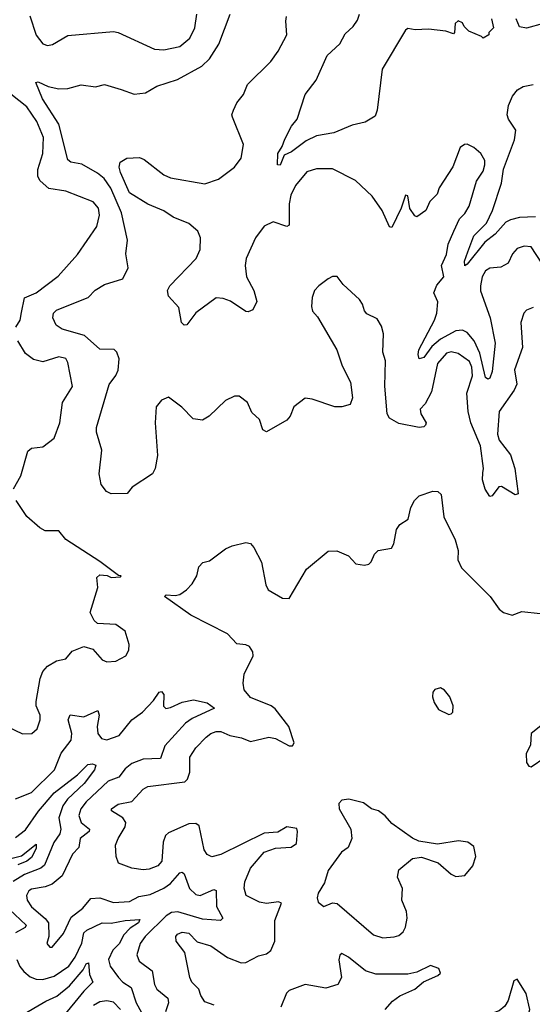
# Model space of a CAD drawing. Extents: x 1603745 to 1745082, y 385868 to 533966.
# Tile 626 of 646: x 1655783 to 1658031, y 510948 to 515261. Entities that reach past the tile are written whole.
import ezdxf

# ---------------------------------------------------------------- set-up
doc = ezdxf.new("R2010")
doc.units = 0

msp = doc.modelspace()

# ---------------------------------------------------------------- linework, layer by layer
at = {"layer": '0CON20XD'}
for points in [[(1655827.7, 515277.7), (1655855, 515194), (1655885, 515155.8), (1655905, 515148.6), (1655926.8, 515153.2), (1655995, 515191.9), (1656195, 515209.5), (1656215, 515205.6), (1656375, 515132.5), (1656415, 515129.2), (1656485, 515143.6), (1656529.1, 515180.9), (1656550.9, 515225), (1656559.2, 515285)], [(1658035, 514000), (1658005, 513989.2), (1657992.9, 513975), (1657980.6, 513935), (1657988.2, 513825), (1657952.8, 513727.2), (1657962.8, 513665), (1657951, 513639), (1657885.4, 513545), (1657878.2, 513445), (1657885, 513419.4), (1657935.3, 513355.3), (1657953.9, 513295), (1657968, 513185), (1657955, 513179.2), (1657895, 513216.9), (1657884.2, 513215), (1657855, 513175.8), (1657845, 513172.5), (1657824.3, 513204.3), (1657813, 513245), (1657814.4, 513275.6), (1657817, 513295), (1657803.3, 513395), (1657761.6, 513495), (1657749.4, 513545), (1657743.7, 513625), (1657769.1, 513700.9), (1657765, 513738.9), (1657755, 513764.1), (1657705, 513798.7), (1657675, 513805.9), (1657655, 513800.9), (1657614.5, 513755), (1657588.2, 513631.8), (1657560.8, 513579.2), (1657539.2, 513555), (1657541.5, 513535), (1657565, 513495.8), (1657562.9, 513485), (1657555, 513477.7), (1657534.6, 513474.6), (1657445, 513492.9), (1657405, 513515.5), (1657394.1, 513535), (1657384.1, 513655.9), (1657386.4, 513766.4), (1657376, 513805), (1657377.9, 513885), (1657369.2, 513919.2), (1657350.3, 513950.3), (1657305, 513972.5), (1657295.5, 513985.5), (1657286.9, 514015), (1657273.1, 514035), (1657201.7, 514101.7), (1657175, 514136.7), (1657155, 514136.2), (1657135, 514126.2), (1657094.4, 514095.6), (1657076, 514075), (1657065.6, 514044.4), (1657062.2, 514005), (1657067.1, 513985), (1657089.4, 513959.4), (1657174.3, 513815), (1657197.5, 513745), (1657233.2, 513673.2), (1657242.9, 513605), (1657232.5, 513575), (1657195, 513565.8), (1657164.3, 513565.7), (1657065, 513598.9), (1657035, 513602.7), (1656984.7, 513565.3), (1656968.7, 513525), (1656955, 513507.7), (1656865, 513456.2), (1656848.8, 513465), (1656835, 513510), (1656801.2, 513541.2), (1656782.5, 513585), (1656745, 513612.5), (1656725, 513612.5), (1656685, 513593.3), (1656613.8, 513525), (1656585, 513507.5), (1656543.4, 513513.4), (1656493.7, 513563.7), (1656435, 513608.1), (1656405, 513594.3), (1656381.1, 513565), (1656377.3, 513495), (1656387.4, 513352.6), (1656377.5, 513295), (1656365, 513271.2), (1656277.1, 513212.9), (1656255, 513186.2), (1656185, 513184), (1656163.8, 513195), (1656140, 513225), (1656132.3, 513272.3), (1656142.9, 513375), (1656119.6, 513455), (1656119.5, 513475), (1656175, 513663.8), (1656205, 513702.5), (1656215, 513726.7), (1656219.4, 513775), (1656208.6, 513805), (1656196.9, 513816.9), (1656135, 513818.2), (1656067.2, 513877.2), (1655968.8, 513905), (1655942.5, 513922.5), (1655929.2, 513955), (1655931.4, 513975), (1655945, 513988.2), (1656012.7, 514017.3), (1656082.9, 514045), (1656114.1, 514075.9), (1656155, 514101.1), (1656235, 514126.2), (1656259.2, 514175), (1656248.5, 514235), (1656256.5, 514295), (1656230.2, 514415), (1656183.5, 514523.5), (1656153, 514565), (1656125, 514589.4), (1656055, 514628.8), (1656006.9, 514636.9), (1655995, 514648.1), (1655955, 514803.6), (1655883.5, 514915), (1655853.6, 514986.4), (1655865, 514988.8), (1655908.8, 514968.8), (1655955, 514958.5), (1655995, 514960), (1656053.4, 514976.6), (1656115, 514967.8), (1656155, 514976.7), (1656227.5, 514955), (1656285, 514935.7), (1656335, 514940.8), (1656385, 514970), (1656475, 514998.9), (1656581.7, 515058.3), (1656615, 515090), (1656656.6, 515153.4), (1656705.5, 515285)], [(1657686.9, 514335), (1657711.2, 514388.8), (1657735, 514412), (1657754, 514445), (1657786.7, 514553.3), (1657815, 514597.5), (1657822.9, 514625), (1657821.9, 514645), (1657805.5, 514675), (1657775, 514701.9), (1657745, 514715.6), (1657733.3, 514715), (1657715, 514700.8), (1657682.7, 514617.3), (1657622, 514525), (1657613.6, 514496.4), (1657581.2, 514465), (1657563.9, 514426.1), (1657525, 514397.5), (1657515, 514402.5), (1657494.3, 514434.3), (1657485, 514490), (1657475, 514492.5), (1657455.7, 514435), (1657415, 514351.2), (1657405, 514353.3), (1657373.1, 514425), (1657328.7, 514488.7), (1657255, 514556.5), (1657155, 514607.5), (1657085, 514607.8), (1657042.5, 514595), (1656993.1, 514535), (1656972.1, 514492.1), (1656965.4, 514455), (1656965, 514361.2), (1656954.2, 514355.8), (1656895, 514375.5), (1656855, 514356.5), (1656817.3, 514305), (1656775.5, 514215), (1656772.1, 514185), (1656777.8, 514135), (1656810, 514075), (1656823.6, 514026.4), (1656805, 513990), (1656785, 513981.2), (1656775, 513983.3), (1656708.2, 514028.2), (1656675, 514040.5), (1656645, 514042.5), (1656555, 513976.9), (1656515.8, 513925), (1656505, 513922.5), (1656492.9, 513935), (1656480.9, 514000.9), (1656435, 514050), (1656431.5, 514075), (1656441.5, 514095), (1656557.6, 514215), (1656574.7, 514255), (1656576, 514305), (1656563.6, 514335), (1656525, 514369.2), (1656455.9, 514395.9), (1656415, 514423.3), (1656345, 514453.1), (1656265, 514502.9), (1656225, 514591.2), (1656220, 514615), (1656223.3, 514636.7), (1656252.5, 514655), (1656308, 514658), (1656328.7, 514648.7), (1656415, 514581.5), (1656445, 514568.2), (1656595, 514542.3), (1656655, 514562.5), (1656725, 514615.5), (1656753.8, 514655), (1656764.5, 514715), (1656716.2, 514835), (1656713.3, 514845), (1656720, 514865), (1656735, 514896.7), (1656765, 514933.8), (1656782.6, 514977.4), (1656885, 515078.8), (1656917, 515123), (1656954.3, 515195), (1656949.4, 515255), (1656953.1, 515275)], [(1657852.5, 515265), (1657860, 515225), (1657840, 515205), (1657840, 515195), (1657815, 515180), (1657808.3, 515188.3), (1657751.7, 515211.7), (1657731.7, 515231.7), (1657725, 515247.5), (1657705, 515256.2), (1657692.5, 515245), (1657690, 515205), (1657685, 515200), (1657650.9, 515210.9), (1657575, 515219.3), (1657516.6, 515216.6), (1657485, 515222.5), (1657475, 515215.7), (1657372.7, 515045), (1657351.1, 514865), (1657341.2, 514838.8), (1657298.3, 514811.7), (1657240.9, 514799.1), (1657160, 514765), (1657085, 514752.8), (1657039, 514731), (1656975, 514682.9), (1656942.2, 514667.8), (1656925, 514624), (1656913.3, 514625), (1656914.4, 514675), (1656934.7, 514705.3), (1656945, 514738), (1656975.6, 514794.4), (1656999.4, 514825), (1657035, 514933.8), (1657083.7, 514996.3), (1657131.4, 515105), (1657186.9, 515155), (1657210.2, 515199.8), (1657245, 515231.1), (1657265, 515259.2), (1657272.5, 515285)], [(1658080, 515245), (1658005, 515223.8), (1657975, 515230), (1657960, 515265)], [(1658045, 514398.4), (1657975, 514394.4), (1657935, 514384.4), (1657915, 514373.8), (1657867.9, 514322.1), (1657822.8, 514287.2), (1657745, 514190), (1657735, 514183.3), (1657733.6, 514203.6), (1657747.5, 514245), (1657773.9, 514315), (1657829.6, 514370.4), (1657855.9, 514425.9), (1657895.7, 514545), (1657905, 514606), (1657952.7, 514735), (1657957.8, 514777.8), (1657925.8, 514825), (1657921.1, 514845), (1657926.9, 514885), (1657943.8, 514926.2), (1657966.3, 514953.7), (1657990.9, 514969.1), (1658035, 514977.5)], [(1655766.9, 513915), (1655785.5, 513944.5), (1655791.5, 513978.5), (1655805, 514042.2), (1655854.8, 514065.2), (1655951.7, 514138.3), (1656036.9, 514233.1), (1656121.3, 514355), (1656133.3, 514405), (1656128.2, 514435), (1656105, 514463.1), (1655985, 514509.5), (1655911.6, 514521.6), (1655872.5, 514555), (1655863.3, 514575), (1655862.4, 514605), (1655885.4, 514675), (1655887.9, 514745), (1655858, 514815), (1655815, 514879), (1655745, 514934.7)], [(1658072.9, 514195), (1658025, 514265.6), (1657995, 514268.5), (1657965, 514258.9), (1657944.4, 514235), (1657925, 514194.3), (1657892.9, 514177.1), (1657845, 514172.1), (1657825, 514160.9), (1657810.4, 514135), (1657803.2, 514095), (1657804.1, 514074.1), (1657846.2, 513955), (1657867.9, 513845), (1657855, 513720), (1657845, 513691.1), (1657835, 513686.7), (1657825, 513694.2), (1657800.6, 513800.6), (1657775.2, 513855), (1657745, 513890.3), (1657725, 513900.9), (1657695, 513898), (1657628.3, 513861.7), (1657590.1, 513829.9), (1657555, 513781.2), (1657535, 513776), (1657530, 513795), (1657533.7, 513815), (1657601.6, 513945), (1657611.4, 513975), (1657616.9, 514025), (1657599.2, 514065), (1657612.2, 514097.8), (1657642.9, 514135), (1657633.3, 514185), (1657655, 514233.3), (1657662.5, 514277.5), (1657686.9, 514335)], [(1655755.6, 513205.6), (1655787.6, 513262.4), (1655818.7, 513371.3), (1655835, 513384.3), (1655885, 513390.6), (1655935, 513428), (1655958.9, 513495), (1655971.2, 513585), (1656014.4, 513655), (1655995, 513760), (1655985, 513777.8), (1655955, 513784.5), (1655885, 513761.8), (1655843.4, 513773.4), (1655808.3, 513798.3), (1655775.6, 513855)], [(1656529.8, 512030.2), (1656555, 512071.9), (1656601.2, 512118.8), (1656620.8, 512135), (1656645, 512142.9), (1656665, 512142.9), (1656705.3, 512125.3), (1656755.7, 512115.7), (1656795, 512100), (1656875, 512118.4), (1656905, 512112.4), (1656965, 512080), (1656979.1, 512080.9), (1656986, 512094), (1656963.6, 512165), (1656903, 512243), (1656886.3, 512256.3), (1656795, 512291.8), (1656767.9, 512325), (1656762.5, 512355), (1656766.9, 512395), (1656807.1, 512475), (1656805, 512492.5), (1656791.2, 512515), (1656775, 512522.5), (1656735, 512526.7), (1656695, 512570.6), (1656533, 512653), (1656417.5, 512735), (1656425, 512742.5), (1656465, 512738.8), (1656485, 512743.8), (1656515, 512763.3), (1656539.7, 512790.3), (1656559.2, 512825), (1656568.8, 512865), (1656586.2, 512883.8), (1656615, 512891.2), (1656685, 512943.8), (1656714.1, 512955.9), (1656775, 512971.2), (1656795, 512966), (1656809.7, 512949.7), (1656843.1, 512885), (1656862.9, 512785), (1656873.2, 512763.2), (1656935, 512727.5), (1656964.1, 512725.9), (1657040.8, 512855), (1657135, 512933.8), (1657173.9, 512933.9), (1657225, 512913.3), (1657257.3, 512877.3), (1657295, 512871.2), (1657313.8, 512876.2), (1657323.8, 512886.2), (1657339.3, 512920.7), (1657355, 512936.7), (1657413.6, 512946.4), (1657424.1, 512965.9), (1657435, 513028), (1657450.6, 513049.4), (1657487.1, 513072.9), (1657497.9, 513125), (1657513.8, 513155), (1657534.8, 513175.2), (1657595, 513196.6), (1657616.7, 513195), (1657631.7, 513181.7), (1657643, 513083), (1657693, 512983), (1657705.6, 512935.6), (1657704.5, 512894.5), (1657720.2, 512860.2), (1657846, 512735), (1657885, 512678.8), (1657905, 512664), (1657942.3, 512652.3), (1657985, 512668.8), (1658065, 512660)], [(1655685, 512186), (1655795, 512132.5), (1655836.2, 512135), (1655859.4, 512155), (1655873.5, 512195), (1655872.9, 512215), (1655855.4, 512255), (1655855.4, 512275), (1655872.7, 512375), (1655885, 512405.7), (1655905, 512429.5), (1655945, 512452.9), (1655985, 512462), (1656013.3, 512495), (1656065, 512516.2), (1656104.1, 512504.1), (1656145, 512456.7), (1656165, 512448.8), (1656205, 512450.8), (1656248.8, 512475), (1656261.2, 512498.8), (1656262.9, 512525), (1656245, 512583.3), (1656205, 512611.2), (1656125, 512616.2), (1656109.5, 512629.5), (1656092.5, 512665), (1656126.4, 512773.6), (1656121.7, 512818.3), (1656135, 512830), (1656166.4, 512826.4), (1656185, 512817.5), (1656225, 512820), (1656227.5, 512825), (1656216.4, 512826.4), (1656135, 512888), (1655985, 512984.2), (1655955, 513022), (1655895, 513021.9), (1655871.2, 513035), (1655814.6, 513084.6), (1655767.8, 513155)], [(1655765, 511847.5), (1655835, 511876.1), (1655936.5, 511975), (1655965, 512048.6), (1656008.9, 512105), (1656011.9, 512135), (1655995.6, 512195), (1656004.4, 512215.6), (1656065, 512207.5), (1656125.4, 512235.4), (1656132.2, 512215), (1656123.2, 512165), (1656125.4, 512135), (1656142.3, 512112.3), (1656165, 512106), (1656219.1, 512125), (1656275, 512194.2), (1656321.9, 512228.1), (1656370.5, 512279.5), (1656395, 512315.7), (1656405, 512318), (1656415.5, 512305), (1656414.3, 512254.3), (1656424.2, 512244.2), (1656445, 512248.1), (1656495, 512272.2), (1656545, 512281.5), (1656605, 512268.1), (1656636.7, 512245), (1656539.9, 512200.1), (1656510.5, 512179.5), (1656419.8, 512080.2), (1656400.6, 512025), (1656325, 512021.3), (1656275, 512002.4), (1656245, 511980), (1656217.4, 511942.6), (1656171.5, 511925), (1656074.8, 511835), (1656050.8, 511805), (1656042.4, 511775), (1656053.4, 511745), (1656090, 511715), (1656087.7, 511705), (1656048, 511675), (1656043.1, 511635), (1656015, 511605.6), (1655969.6, 511510.4), (1655926, 511474), (1655895, 511462.5), (1655835, 511452.7), (1655822.9, 511445), (1655813.4, 511425), (1655816.7, 511405), (1655835, 511374.6), (1655894.5, 511324.5), (1655909.3, 511305), (1655910.6, 511245), (1655902.9, 511215), (1655915, 511198.8), (1655925, 511198.8), (1655975, 511257.8), (1656009.6, 511330.4), (1656060, 511370), (1656095, 511412.2), (1656135, 511415.2), (1656195, 511393.8), (1656265, 511398.4), (1656305, 511421.1), (1656355, 511429.8), (1656415, 511456.8), (1656445, 511477.1), (1656485, 511523.6), (1656495, 511526.9), (1656505, 511520), (1656528.4, 511455), (1656555, 511428.9), (1656575, 511425.3), (1656635, 511450.6), (1656645, 511446.2), (1656646.6, 511376.6), (1656673.8, 511325), (1656664.1, 511315.9), (1656585, 511320.7), (1656476.6, 511353.4), (1656449.5, 511350.5), (1656425, 511336.2), (1656333.4, 511245), (1656311.8, 511215), (1656296.2, 511165), (1656307.4, 511137.4), (1656363.8, 511095), (1656374, 511035), (1656384.7, 511014.7), (1656433.4, 510975), (1656435.3, 510955), (1656422.6, 510915)], [(1657665, 512217.5), (1657675, 512220), (1657681.7, 512228.3), (1657683.8, 512255), (1657668.8, 512295), (1657645, 512323.8), (1657627.5, 512335), (1657602.7, 512327.3), (1657594, 512315), (1657593.8, 512295), (1657600.5, 512270.5), (1657619.3, 512239.3), (1657665, 512217.5)], [(1658075.6, 512174.4), (1658025.8, 512135), (1658023.5, 512085), (1658003.3, 512045), (1658005, 512006.7), (1658015, 511991.2), (1658025, 511988), (1658085, 512028.8)], [(1656635.8, 510945), (1656595, 510958.6), (1656577.4, 510987.4), (1656569.4, 511015), (1656538.6, 511045), (1656528.9, 511065), (1656506.7, 511175), (1656468.9, 511225), (1656467.8, 511245), (1656475, 511255.5), (1656495, 511263.8), (1656525, 511259.1), (1656561.1, 511221.1), (1656621.4, 511205), (1656695, 511153.2), (1656755, 511129.1), (1656775, 511131.1), (1656830, 511160), (1656865, 511169.2), (1656885, 511183.5), (1656902.2, 511225), (1656901.6, 511315), (1656930.8, 511390.8), (1656917.4, 511397.4), (1656865, 511390.3), (1656835, 511395.3), (1656776.7, 511425), (1656766.9, 511456.9), (1656770.4, 511485), (1656795.3, 511545), (1656855, 511614.6), (1656905, 511632.4), (1656973.4, 511636.6), (1656997.1, 511652.9), (1657001.6, 511705), (1656997.6, 511717.6), (1656955, 511725.4), (1656915, 511701.6), (1656855, 511697.8), (1656665, 511604.1), (1656625, 511594.5), (1656605, 511604.4), (1656591.8, 511625), (1656569.5, 511729.5), (1656555, 511739.5), (1656525, 511739.1), (1656435, 511699.1), (1656422.8, 511687.2), (1656411.8, 511658.2), (1656406.1, 511575), (1656389.2, 511555), (1656350.2, 511539.8), (1656325, 511536.9), (1656274.6, 511544.6), (1656216, 511566), (1656205.7, 511595.7), (1656203.3, 511645), (1656214.5, 511675), (1656246.4, 511725), (1656248.5, 511745), (1656235.4, 511765.4), (1656186.2, 511795), (1656186, 511805), (1656215, 511825.5), (1656275, 511836.7), (1656325, 511890.6), (1656345, 511902.5), (1656507, 511923), (1656519.1, 511935), (1656528.8, 511965), (1656529.8, 512030.2)], [(1655765, 511679.3), (1655808.1, 511711.8), (1655866.2, 511793.8), (1655934.2, 511875), (1656037.2, 511952.8), (1656082.1, 511997.9), (1656101.8, 512001.8), (1656117.1, 511995), (1656111.3, 511975), (1656065.7, 511915), (1655993.2, 511846.8), (1655972.4, 511817.6), (1655954.5, 511765), (1655964.2, 511715), (1655959, 511695), (1655932.9, 511657.1), (1655892.4, 511557.6), (1655876.2, 511543.8), (1655805, 511517.1), (1655755, 511486.6)], [(1657375, 511238.9), (1657425, 511243.1), (1657445, 511249.4), (1657464.6, 511265.4), (1657475, 511286.7), (1657481.8, 511325), (1657478.5, 511355), (1657459.2, 511405), (1657462, 511455), (1657440, 511505), (1657445, 511537.5), (1657505, 511586.7), (1657545, 511593.3), (1657618.3, 511568.3), (1657675, 511517.5), (1657695, 511507.5), (1657735, 511512.5), (1657770, 511555), (1657782.5, 511595), (1657775, 511640), (1657748, 511658), (1657706.4, 511663.6), (1657615, 511649.2), (1657532.7, 511662.7), (1657505.6, 511675.6), (1657415, 511740), (1657385, 511773.8), (1657355.8, 511795.8), (1657325, 511803.8), (1657291.2, 511831.2), (1657227, 511847), (1657195, 511842.5), (1657182.1, 511827.9), (1657184.4, 511805), (1657235.8, 511715), (1657238.8, 511675), (1657223.3, 511635), (1657193.8, 511615), (1657136, 511535), (1657119.1, 511480.9), (1657092.5, 511435), (1657087.5, 511415), (1657092, 511395), (1657116.7, 511376.7), (1657155, 511392), (1657175, 511389.2), (1657335, 511252.5), (1657375, 511238.9)], [(1655705, 511576), (1655791.2, 511598.8), (1655855, 511650), (1655855, 511630.8), (1655835, 511591.8), (1655814.5, 511575), (1655775, 511558.5)], [(1655737.4, 511365), (1655812.4, 511295), (1655807.7, 511285), (1655765, 511261.3)], [(1655770.8, 511145), (1655783.9, 511113.9), (1655801.5, 511091.5), (1655828.5, 511068.5), (1655855, 511057.7), (1655885, 511057.2), (1655935, 511071.4), (1655998.4, 511115), (1656025.9, 511155), (1656055, 511216.5), (1656065, 511261.1), (1656077, 511273), (1656145, 511305.2), (1656185, 511303.2), (1656245.2, 511315.2), (1656309.5, 511319.5), (1656303.5, 511305), (1656268.3, 511281.7), (1656238.4, 511251.6), (1656221.5, 511215), (1656191.7, 511185), (1656172.9, 511145), (1656180.3, 511115), (1656216.6, 511065), (1656235, 511045.3), (1656272.2, 511022.2), (1656294.6, 510954.6), (1656317.7, 510912.3)], [(1657385.6, 510925), (1657418.4, 510961.6), (1657450, 510985), (1657516.2, 511013.8), (1657553.6, 511046.4), (1657616.2, 511075), (1657628.8, 511085), (1657621.2, 511105), (1657585, 511117.8), (1657525, 511089.6), (1657485, 511080), (1657345, 511080.4), (1657299.1, 511095), (1657225, 511155.3), (1657195, 511171.1), (1657186.3, 511163.7), (1657182.9, 511142.9), (1657193.8, 511065), (1657178.6, 511035), (1657125, 511018.2), (1657035, 511034.6), (1656965, 511008.5), (1656953.3, 510996.7), (1656927.7, 510935)], [(1655785, 510895.5), (1655898, 510962), (1655946.4, 510983.6), (1656001.1, 511028.9), (1656061.4, 511098.6), (1656075, 511125.6), (1656085, 511130), (1656089.4, 511079.4), (1656103.5, 511045), (1656063.9, 511006.1), (1655964.8, 510885)], [(1657933.9, 510726.1), (1657955, 510733.3), (1657977.5, 510765), (1658020, 510925), (1658003.8, 510995), (1657965, 511058.8), (1657949.3, 511050.7), (1657925.5, 510964.5), (1657910.2, 510939.8), (1657885, 510919.4), (1657822.7, 510897.3), (1657810, 510865), (1657824, 510775), (1657841.2, 510745), (1657875, 510727.5), (1657933.9, 510726.1)], [(1656225, 510925.5), (1656195, 510957.3), (1656165, 510963.8), (1656135, 510959.7), (1656107.2, 510942.8)]]:
    msp.add_lwpolyline(points, dxfattribs=at)

doc.saveas('drawing.dxf')
